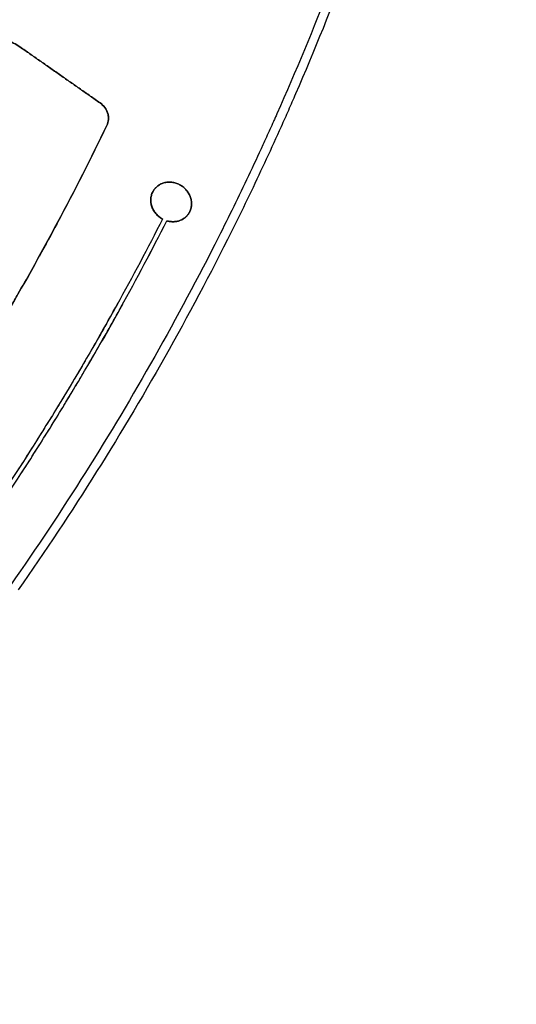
# Model space of a CAD drawing. Header units: millimetres. Extents: x -1267 to 1231, y -1283 to 1250.
# Tile 606 of 656: x -197 to -110, y -419 to -248. Entities that reach past the tile are written whole.
import ezdxf

# ---------------------------------------------------------------- set-up
doc = ezdxf.new("R2010")
doc.units = ezdxf.units.MM
doc.layers.add('Default', color=7, linetype='Continuous', true_color=0x000000)

msp = doc.modelspace()

# ---------------------------------------------------------------- linework, layer by layer
at = {"layer": 'Default'}
msp.add_line((-173.51, -277.29, -421.92), (-173.51, -277.29, -421.37), dxfattribs=at)
for points, knots in [([(-401.13, 407.73, -638.82), (-384.71, 396.24, -638.82), (-368.76, 384.22, -638.14), (-337.85, 359.16, -635.44), (-322.87, 346.1, -633.41), (-308.16, 332.3, -630.69), (-307.94, 332.09, -630.65), (-307.49, 331.67, -630.57), (-306.82, 331.03, -630.44), (-305.26, 329.56, -630.14), (-302.14, 326.59, -629.54), (-299.49, 324.04, -628.99), (-294.22, 318.91, -627.88), (-290.75, 315.46, -627.1), (-280.44, 305.04, -624.65), (-273.73, 297.99, -622.86), (-254.05, 276.5, -617.06), (-241.56, 261.74, -612.59), (-229.63, 246.39, -607.54), (-229.54, 246.27, -607.5), (-229.36, 246.04, -607.43), (-229.09, 245.69, -607.31), (-228.46, 244.87, -607.04), (-227.19, 243.23, -606.5), (-224.68, 239.94, -605.4), (-222.54, 237.1, -604.44), (-218.31, 231.41, -602.5), (-215.54, 227.6, -601.17), (-207.34, 216.07, -597.1), (-202.06, 208.28, -594.27), (-196.91, 200.32, -591.3), (-196.87, 200.26, -591.27), (-196.78, 200.13, -591.22), (-196.66, 199.93, -591.15), (-196.37, 199.48, -590.98), (-195.79, 198.58, -590.64), (-194.63, 196.77, -589.96), (-192.33, 193.14, -588.6), (-190.39, 190.03, -587.41), (-186.57, 183.79, -585.02), (-184.08, 179.62, -583.41), (-176.79, 167.06, -578.49), (-172.18, 158.64, -575.13), (-167.78, 150.08, -571.65), (-167.75, 150.01, -571.62), (-167.68, 149.88, -571.57), (-167.57, 149.67, -571.48), (-167.32, 149.19, -571.29), (-166.83, 148.22, -570.89), (-165.85, 146.28, -570.11), (-163.89, 142.39, -568.52), (-162.25, 139.03, -567.14), (-159, 132.27, -564.35), (-156.35, 126.57, -561.99), (-153.52, 120.22, -559.34), (-152.75, 118.48, -558.62), (-152.25, 117.31, -558.13), (-152, 116.74, -557.89), (-150.75, 113.87, -556.69), (-149.78, 111.57, -555.73), (-146.9, 104.69, -552.85), (-144.15, 97.82, -549.96), (-141.14, 89.84, -546.59), (-139.89, 86.43, -545.14), (-139.38, 85.01, -544.54), (-139.27, 84.72, -544.42), (-139.08, 84.17, -544.19), (-138.78, 83.35, -543.84), (-138.49, 82.53, -543.49), (-136.75, 77.6, -541.41), (-135.26, 73.19, -539.53), (-130.97, 59.86, -533.87), (-128.34, 50.86, -530.05), (-125.91, 41.58, -526.12), (-125.87, 41.44, -526.06), (-125.8, 41.16, -525.95), (-125.69, 40.74, -525.77), (-125.44, 39.76, -525.35), (-124.94, 37.81, -524.53), (-123.95, 33.9, -522.88), (-123.15, 30.55, -521.47), (-121.6, 23.86, -518.65), (-119.66, 14.96, -514.91), (-117.78, 4.98, -510.76), (-116.75, -1.1, -508.24), (-116.48, -2.76, -507.55), (-116.34, -3.59, -507.21), (-116.3, -3.87, -507.1), (-116.21, -4.43, -506.87), (-115.81, -6.95, -505.83), (-115.43, -9.48, -504.78), (-114.46, -16.24, -502.01), (-113.87, -20.78, -500.16), (-113.09, -27.62, -497.38), (-112.85, -29.91, -496.46), (-112.51, -33.36, -495.07), (-112.4, -34.51, -494.61), (-112.19, -36.8, -493.7), (-112.09, -37.94, -493.24), (-111.22, -48.22, -489.14), (-110.71, -57.27, -485.6), (-110.47, -66.3, -482.14), (-110.47, -66.36, -482.11), (-110.47, -66.5, -482.06), (-110.46, -66.7, -481.98), (-110.45, -67.17, -481.8), (-110.43, -68.12, -481.44), (-110.39, -70, -480.72), (-110.33, -73.78, -479.28), (-110.31, -77.01, -478.06), (-110.33, -83.48, -475.64), (-110.4, -87.79, -474.03), (-110.81, -100.73, -469.29), (-111.34, -109.35, -466.22), (-112.12, -118.04, -463.21), (-112.12, -118.11, -463.19), (-112.14, -118.24, -463.14), (-112.15, -118.43, -463.08), (-112.19, -118.88, -462.92), (-112.28, -119.78, -462.61), (-112.45, -121.59, -461.99), (-112.81, -125.2, -460.76), (-113.15, -128.28, -459.71), (-113.88, -134.45, -457.65), (-114.42, -138.55, -456.31), (-116.2, -150.8, -452.35), (-117.62, -158.93, -449.83), (-119.28, -167.13, -447.4), (-119.31, -167.25, -447.36), (-119.36, -167.5, -447.29), (-119.44, -167.88, -447.18), (-119.61, -168.75, -446.92), (-119.98, -170.49, -446.41), (-120.72, -173.97, -445.39), (-121.39, -176.94, -444.54), (-122.76, -182.89, -442.85), (-123.73, -186.85, -441.76), (-126.79, -198.68, -438.58), (-129.05, -206.52, -436.58), (-136.45, -229.93, -430.99), (-142.22, -245.35, -427.8), (-149.23, -261.51, -425.04), (-149.64, -262.46, -424.88), (-150.48, -264.37, -424.56), (-151.75, -267.21, -424.09), (-154.76, -273.82, -423.06), (-157.45, -279.43, -422.26), (-162.96, -290.57, -420.78), (-166.82, -297.9, -419.95), (-178.93, -319.56, -417.96), (-187.72, -333.57, -417.28), (-197.2, -347.1, -417.28)], [-580.887092, -580.887092, -580.887092, -580.887092, -544.581648, -544.581648, -508.276205, -508.276205, -507.708933, -507.708933, -507.14166, -506.007115, -503.738025, -499.199844, -499.199844, -490.123484, -490.123484, -471.970762, -471.970762, -435.665319, -435.665319, -435.381682, -435.381682, -435.098046, -434.530774, -433.396229, -431.127138, -426.588958, -426.588958, -417.512597, -417.512597, -399.359876, -399.359876, -399.218057, -399.218057, -399.076239, -398.792603, -398.22533, -397.090785, -394.821695, -390.283515, -390.283515, -381.207154, -381.207154, -363.054432, -363.054432, -362.912614, -362.912614, -362.770796, -362.48716, -361.919887, -360.785342, -358.516252, -353.978071, -353.978071, -344.901711, -342.63262, -341.498075, -341.498075, -340.36353, -340.36353, -335.82535, -335.82535, -326.748989, -322.210809, -319.941718, -319.941718, -319.374446, -319.374446, -318.807173, -317.672628, -317.672628, -308.596267, -308.596267, -290.443546, -290.443546, -290.15991, -290.15991, -289.876273, -289.309001, -288.174456, -285.905365, -281.367185, -281.367185, -272.290824, -263.214463, -260.945373, -259.810828, -259.810828, -259.243556, -259.243556, -258.676283, -254.138103, -254.138103, -245.061742, -245.061742, -240.523561, -240.523561, -238.254471, -238.254471, -235.985381, -235.985381, -217.832659, -217.832659, -217.690841, -217.690841, -217.549023, -217.265387, -216.698114, -215.563569, -213.294479, -208.756299, -208.756299, -199.679938, -199.679938, -181.527216, -181.527216, -181.385398, -181.385398, -181.24358, -180.959944, -180.392671, -179.258126, -176.989036, -172.450855, -172.450855, -163.374495, -163.374495, -145.221773, -145.221773, -144.938137, -144.938137, -144.6545, -144.087228, -142.952683, -140.683593, -136.145412, -136.145412, -127.069051, -127.069051, -108.91633, -108.91633, -72.610886, -72.610886, -70.341796, -70.341796, -68.072706, -63.534526, -54.458165, -54.458165, -36.305443, -36.305443, 0, 0, 0, 0]), ([(-401.89, 406.64, -638.27), (-368.12, 382.99, -638.27), (-336.5, 357.26, -635.37), (-307.13, 329.47, -629.79), (-307.07, 329.41, -629.78), (-306.95, 329.3, -629.76), (-306.78, 329.14, -629.72), (-306.37, 328.75, -629.65), (-305.55, 327.97, -629.49), (-303.91, 326.41, -629.17), (-300.66, 323.29, -628.52), (-294.22, 317.02, -627.16), (-288.82, 311.6, -625.91), (-278.14, 300.68, -623.28), (-271.23, 293.32, -621.37), (-251.06, 270.95, -615.2), (-238.4, 255.69, -610.5), (-226.5, 240.02, -605.25), (-226.45, 239.95, -605.23), (-226.35, 239.83, -605.19), (-226.21, 239.64, -605.12), (-225.88, 239.2, -604.98), (-225.21, 238.32, -604.68), (-223.88, 236.55, -604.08), (-221.24, 233.02, -602.88), (-219.01, 229.98, -601.84), (-214.6, 223.89, -599.72), (-211.72, 219.81, -598.28), (-203.25, 207.53, -593.87), (-197.84, 199.29, -590.82), (-182.34, 174.35, -581.36), (-172.95, 157.47, -574.64), (-164.45, 140.2, -567.58), (-164.38, 140.06, -567.53), (-164.25, 139.79, -567.41), (-164.05, 139.38, -567.25), (-163.58, 138.43, -566.86), (-162.65, 136.52, -566.08), (-160.82, 132.71, -564.51), (-159.29, 129.44, -563.16), (-156.27, 122.88, -560.45), (-154.33, 118.5, -558.62), (-148.68, 105.32, -553.12), (-145.17, 96.49, -549.4), (-135.42, 69.86, -538.16), (-129.96, 51.93, -530.54), (-125.5, 33.68, -522.86), (-125.47, 33.54, -522.81), (-125.4, 33.26, -522.69), (-125.3, 32.85, -522.51), (-125.06, 31.87, -522.1), (-124.6, 29.93, -521.28), (-123.69, 26.03, -519.65), (-122.95, 22.7, -518.25), (-121.51, 16.04, -515.46), (-120.62, 11.6, -513.61), (-118.15, -1.69, -508.09), (-116.76, -10.53, -504.45), (-113.37, -37.01, -493.69), (-112.15, -54.6, -486.74), (-111.94, -72.27, -480.04), (-111.93, -72.4, -479.99), (-111.93, -72.67, -479.89), (-111.93, -73.07, -479.73), (-111.92, -74.01, -479.38), (-111.91, -75.88, -478.67), (-111.9, -79.62, -477.27), (-111.93, -82.81, -476.08), (-112.03, -89.19, -473.71), (-112.15, -93.42, -472.16), (-112.71, -106.08, -467.59), (-113.32, -114.46, -464.65), (-115.84, -139.41, -456.16), (-118.44, -155.8, -450.95), (-121.96, -172.12, -446.22), (-121.98, -172.24, -446.18), (-122.04, -172.49, -446.11), (-122.12, -172.86, -446), (-122.3, -173.73, -445.75), (-122.69, -175.46, -445.26), (-123.47, -178.93, -444.27), (-124.17, -181.88, -443.44), (-125.6, -187.78, -441.81), (-126.61, -191.7, -440.76), (-129.79, -203.4, -437.69), (-132.11, -211.13, -435.78), (-139.65, -234.12, -430.46), (-145.47, -249.19, -427.46), (-152.11, -264.12, -425.01), (-152.16, -264.23, -424.99), (-152.26, -264.46, -424.95), (-152.41, -264.8, -424.9), (-152.77, -265.59, -424.77), (-153.48, -267.18, -424.52), (-154.92, -270.35, -424.02), (-156.18, -273.05, -423.61), (-158.72, -278.43, -422.83), (-160.46, -281.98, -422.34), (-165.79, -292.58, -420.99), (-169.51, -299.53, -420.24), (-181.12, -320.08, -418.44), (-189.5, -333.35, -417.84), (-198.49, -346.2, -417.84)], [-579.397459, -579.397459, -579.397459, -579.397459, -506.972776, -506.972776, -506.831322, -506.831322, -506.689867, -506.406958, -505.841141, -504.709505, -502.446234, -497.919691, -488.866606, -488.866606, -470.760435, -470.760435, -434.548094, -434.548094, -434.406639, -434.406639, -434.265185, -433.982276, -433.416458, -432.284823, -430.021551, -425.495009, -425.495009, -416.441923, -416.441923, -398.335753, -398.335753, -362.123412, -362.123412, -361.840503, -361.840503, -361.557594, -360.991776, -359.86014, -357.596869, -353.070326, -353.070326, -344.017241, -344.017241, -325.91107, -325.91107, -289.698729, -289.698729, -289.41582, -289.41582, -289.132911, -288.567094, -287.435458, -285.172187, -280.645644, -280.645644, -271.592559, -271.592559, -253.486388, -253.486388, -217.274047, -217.274047, -216.991138, -216.991138, -216.708229, -216.142411, -215.010776, -212.747504, -208.220962, -208.220962, -199.167876, -199.167876, -181.061706, -181.061706, -144.849365, -144.849365, -144.566456, -144.566456, -144.283547, -143.717729, -142.586093, -140.322822, -135.796279, -135.796279, -126.743194, -126.743194, -108.637023, -108.637023, -72.424682, -72.424682, -72.141773, -72.141773, -71.858864, -71.293047, -70.161411, -67.89814, -63.371597, -63.371597, -54.318512, -54.318512, -36.212341, -36.212341, 0, 0, 0, 0]), ([(-211.94, -254.45, -420.99), (-211.56, -253.9, -421.07), (-210.91, -253.16, -421.18), (-210.03, -252.41, -421.3), (-209.55, -252.07, -421.37), (-209.34, -251.94, -421.39), (-209.2, -251.85, -421.41), (-209.13, -251.8, -421.42), (-208.77, -251.59, -421.46), (-208.33, -251.35, -421.52), (-207.87, -251.14, -421.57), (-207.56, -251.01, -421.6), (-207.4, -250.95, -421.62), (-206.92, -250.78, -421.67), (-206.44, -250.63, -421.71), (-205.87, -250.5, -421.77), (-205.58, -250.45, -421.79), (-205.46, -250.43, -421.8), (-205.38, -250.41, -421.81), (-205.34, -250.41, -421.81), (-204.6, -250.29, -421.88), (-203.9, -250.25, -421.93), (-202.85, -250.28, -422), (-202.32, -250.33, -422.03), (-201.71, -250.42, -422.07), (-201.4, -250.48, -422.08), (-201.26, -250.5, -422.09), (-201.17, -250.52, -422.09), (-201.13, -250.53, -422.1), (-200.71, -250.62, -422.12), (-200.14, -250.78, -422.14), (-199.5, -251, -422.17), (-199.18, -251.13, -422.18), (-199.02, -251.19, -422.18), (-198.95, -251.22, -422.18), (-198.9, -251.24, -422.18), (-198.88, -251.25, -422.18), (-198.08, -251.6, -422.21), (-197.34, -252.01, -422.22), (-196.64, -252.5, -422.22)], [0, 0, 0, 0, 1.379844, 2.069767, 2.414728, 2.587208, 2.587208, 2.759689, 2.759689, 3.449611, 3.794572, 3.794572, 4.139533, 4.139533, 4.829456, 5.174417, 5.346897, 5.433137, 5.433137, 5.519378, 5.519378, 6.899222, 6.899222, 7.589144, 7.934106, 8.106586, 8.192826, 8.192826, 8.279067, 8.279067, 8.968989, 9.31395, 9.486431, 9.572671, 9.615791, 9.615791, 9.658911, 9.658911, 11.038756, 11.038756, 11.038756, 11.038756]), ([(-196.64, -252.5, -422.78), (-196.99, -252.25, -422.78), (-197.53, -251.92, -422.77), (-198.19, -251.57, -422.76), (-198.52, -251.41, -422.75), (-198.69, -251.33, -422.75), (-198.76, -251.3, -422.75), (-198.81, -251.28, -422.74), (-198.84, -251.27, -422.74), (-199.23, -251.1, -422.73), (-199.78, -250.89, -422.71), (-200.43, -250.7, -422.69), (-200.76, -250.61, -422.67), (-200.91, -250.58, -422.66), (-201, -250.56, -422.66), (-201.05, -250.55, -422.66), (-201.81, -250.38, -422.62), (-202.52, -250.29, -422.58), (-203.57, -250.26, -422.51), (-204.09, -250.27, -422.47), (-204.7, -250.32, -422.42), (-205.01, -250.36, -422.4), (-205.14, -250.38, -422.39), (-205.22, -250.39, -422.38), (-205.27, -250.39, -422.38), (-205.64, -250.45, -422.34), (-206.13, -250.55, -422.3), (-206.62, -250.69, -422.25), (-206.94, -250.79, -422.22), (-207.09, -250.84, -422.21), (-207.58, -251.02, -422.16), (-208.04, -251.21, -422.11), (-208.49, -251.44, -422.05), (-208.78, -251.59, -422.02), (-208.92, -251.68, -422), (-210.22, -252.46, -421.84), (-211.18, -253.36, -421.7), (-211.94, -254.45, -421.55)], [0, 0, 0, 0, 0.690525, 1.035787, 1.208419, 1.294734, 1.337892, 1.337892, 1.38105, 1.38105, 2.071575, 2.416837, 2.589469, 2.675784, 2.675784, 2.7621, 2.7621, 4.14315, 4.14315, 4.833675, 5.178937, 5.351568, 5.437884, 5.437884, 5.5242, 5.5242, 6.214725, 6.559987, 6.559987, 6.905249, 6.905249, 7.595774, 7.941037, 7.941037, 8.286299, 8.286299, 11.048399, 11.048399, 11.048399, 11.048399]), ([(-181.71, -266.04, -422.46), (-181.56, -265.72, -422.5), (-181.47, -265.38, -422.54), (-181.42, -264.65, -422.62), (-181.46, -264.29, -422.66), (-181.69, -263.56, -422.71), (-181.86, -263.22, -422.74), (-182.31, -262.61, -422.77), (-182.59, -262.34, -422.78), (-182.9, -262.12, -422.78)], [0, 0, 0, 0, 0.717794, 0.717794, 1.435588, 1.435588, 2.153383, 2.153383, 2.871177, 2.871177, 2.871177, 2.871177]), ([(-182.9, -262.12, -422.22), (-182.59, -262.34, -422.22), (-182.31, -262.61, -422.21), (-181.86, -263.22, -422.18), (-181.69, -263.56, -422.16), (-181.46, -264.29, -422.1), (-181.42, -264.65, -422.06), (-181.47, -265.38, -421.99), (-181.56, -265.72, -421.95), (-181.71, -266.04, -421.9)], [0, 0, 0, 0, 0.717803, 0.717803, 1.435605, 1.435605, 2.153408, 2.153408, 2.87121, 2.87121, 2.87121, 2.87121]), ([(-181.71, -266.04, -422.46), (-187.23, -277.47, -420.93), (-193.2, -288.66, -419.77), (-199.72, -299.77, -418.98), (-199.81, -299.93, -418.97), (-200.01, -300.27, -418.94), (-200.31, -300.78, -418.91), (-201.01, -301.96, -418.83), (-202.42, -304.31, -418.68), (-205.26, -309, -418.4), (-207.76, -312.98, -418.22), (-212.84, -320.89, -417.93), (-216.32, -326.08, -417.84), (-219.91, -331.2, -417.84)], [-51.090274, -51.090274, -51.090274, -51.090274, -25.545137, -25.545137, -25.145994, -25.145994, -24.746852, -23.948566, -22.351995, -19.158853, -12.772569, -12.772569, 0, 0, 0, 0]), ([(-219.91, -331.2, -417.28), (-212.73, -320.96, -417.28), (-205.97, -310.42, -417.67), (-199.52, -299.43, -418.45), (-199.42, -299.25, -418.46), (-199.22, -298.91, -418.49), (-198.92, -298.4, -418.52), (-198.22, -297.2, -418.61), (-196.83, -294.8, -418.8), (-194.1, -289.97, -419.2), (-191.82, -285.8, -419.6), (-187.34, -277.41, -420.46), (-184.47, -271.76, -421.14), (-181.71, -266.04, -421.9)], [-51.090071, -51.090071, -51.090071, -51.090071, -25.545036, -25.545036, -25.145894, -25.145894, -24.746753, -23.948471, -22.351906, -19.158777, -12.772518, -12.772518, 0, 0, 0, 0]), ([(-167.5, -281.5, -421.93), (-167.38, -281.31, -421.95), (-167.27, -281.12, -421.98), (-167.1, -280.71, -422.03), (-167.04, -280.5, -422.05), (-166.96, -280.07, -422.1), (-166.94, -279.85, -422.12), (-166.95, -279.4, -422.16), (-166.98, -279.17, -422.18), (-167.08, -278.72, -422.22), (-167.15, -278.5, -422.24), (-167.34, -278.08, -422.26), (-167.45, -277.87, -422.28), (-167.72, -277.49, -422.3), (-167.87, -277.3, -422.3), (-168.21, -276.96, -422.31), (-168.39, -276.8, -422.32), (-168.78, -276.53, -422.32), (-168.98, -276.41, -422.32), (-169.41, -276.21, -422.31), (-169.64, -276.13, -422.3), (-170.09, -276.01, -422.28), (-170.32, -275.97, -422.27), (-170.79, -275.94, -422.24), (-171.04, -275.94, -422.22), (-171.73, -276.03, -422.16), (-172.17, -276.17, -422.12), (-172.93, -276.62, -422.03), (-173.26, -276.93, -421.97), (-173.51, -277.29, -421.92)], [0, 0, 0, 0, 0.4443, 0.4443, 0.8886, 0.8886, 1.332899, 1.332899, 1.777199, 1.777199, 2.221499, 2.221499, 2.665799, 2.665799, 3.110098, 3.110098, 3.554398, 3.554398, 3.998698, 3.998698, 4.442998, 4.442998, 4.887298, 4.887298, 5.331597, 5.331597, 6.220197, 6.220197, 7.108786, 7.108786, 7.108786, 7.108786]), ([(-173.51, -277.29, -421.37), (-173.26, -276.93, -421.42), (-172.93, -276.62, -421.47), (-172.36, -276.29, -421.54), (-172.15, -276.19, -421.56), (-171.72, -276.05, -421.61), (-171.5, -276, -421.63), (-171.04, -275.94, -421.66), (-170.79, -275.94, -421.68), (-170.32, -275.97, -421.71), (-170.09, -276.01, -421.72), (-169.64, -276.13, -421.74), (-169.41, -276.21, -421.75), (-168.98, -276.41, -421.76), (-168.78, -276.53, -421.76), (-168.39, -276.8, -421.76), (-168.21, -276.96, -421.76), (-167.87, -277.3, -421.75), (-167.72, -277.49, -421.74), (-167.45, -277.87, -421.72), (-167.34, -278.08, -421.71), (-167.15, -278.5, -421.68), (-167.08, -278.72, -421.66), (-166.98, -279.17, -421.63), (-166.95, -279.4, -421.61), (-166.94, -279.85, -421.56), (-166.96, -280.07, -421.54), (-167.04, -280.5, -421.49), (-167.1, -280.72, -421.47), (-167.27, -281.12, -421.42), (-167.38, -281.31, -421.39), (-167.5, -281.5, -421.37)], [0, 0, 0, 0, 0.8881, 0.8881, 1.33215, 1.33215, 1.7762, 1.7762, 2.22025, 2.22025, 2.6643, 2.6643, 3.10835, 3.10835, 3.5524, 3.5524, 3.996451, 3.996451, 4.440501, 4.440501, 4.884551, 4.884551, 5.328601, 5.328601, 5.772651, 5.772651, 6.216701, 6.216701, 6.660751, 6.660751, 7.104801, 7.104801, 7.104801, 7.104801]), ([(-173.51, -277.29, -421.92), (-173.65, -277.48, -421.9), (-173.76, -277.69, -421.87), (-173.94, -278.14, -421.82), (-174, -278.37, -421.79), (-174.07, -278.85, -421.74), (-174.08, -279.1, -421.72), (-174.04, -279.59, -421.68), (-173.99, -279.83, -421.66), (-173.85, -280.31, -421.62), (-173.75, -280.55, -421.61), (-173.51, -281, -421.58), (-173.37, -281.21, -421.57), (-173.04, -281.6, -421.56), (-172.85, -281.79, -421.55), (-172.45, -282.11, -421.55), (-172.24, -282.25, -421.55), (-172.01, -282.38, -421.55)], [0, 0, 0, 0, 0.480692, 0.480692, 0.961383, 0.961383, 1.442075, 1.442075, 1.922766, 1.922766, 2.403458, 2.403458, 2.884149, 2.884149, 3.364841, 3.364841, 3.845532, 3.845532, 3.845532, 3.845532]), ([(-172.01, -282.38, -421), (-172.24, -282.25, -420.99), (-172.45, -282.11, -420.99), (-172.85, -281.79, -421), (-173.04, -281.6, -421), (-173.37, -281.21, -421.02), (-173.51, -281, -421.03), (-173.75, -280.55, -421.05), (-173.85, -280.31, -421.07), (-173.99, -279.83, -421.1), (-174.04, -279.59, -421.12), (-174.08, -279.1, -421.16), (-174.07, -278.85, -421.19), (-174, -278.37, -421.23), (-173.94, -278.14, -421.26), (-173.76, -277.69, -421.31), (-173.65, -277.48, -421.34), (-173.51, -277.29, -421.37)], [0, 0, 0, 0, 0.48069, 0.48069, 0.961381, 0.961381, 1.442071, 1.442071, 1.922762, 1.922762, 2.403452, 2.403452, 2.884143, 2.884143, 3.364833, 3.364833, 3.845523, 3.845523, 3.845523, 3.845523]), ([(-171.26, -282.69, -421.57), (-170.9, -282.79, -421.59), (-170.54, -282.84, -421.6), (-170, -282.84, -421.64), (-169.82, -282.83, -421.65), (-169.47, -282.77, -421.68), (-169.3, -282.73, -421.69), (-168.81, -282.58, -421.74), (-168.49, -282.42, -421.77), (-168.08, -282.12, -421.83), (-167.95, -282.01, -421.85), (-167.71, -281.77, -421.88), (-167.6, -281.63, -421.9), (-167.5, -281.5, -421.93)], [0, 0, 0, 0, 0.687757, 0.687757, 1.031636, 1.031636, 1.375515, 1.375515, 2.063272, 2.063272, 2.407151, 2.407151, 2.751029, 2.751029, 2.751029, 2.751029]), ([(-167.5, -281.5, -421.37), (-167.6, -281.64, -421.35), (-167.72, -281.77, -421.33), (-167.95, -282.01, -421.29), (-168.08, -282.12, -421.27), (-168.5, -282.42, -421.22), (-168.81, -282.58, -421.18), (-169.3, -282.73, -421.14), (-169.47, -282.77, -421.12), (-169.82, -282.83, -421.09), (-170, -282.84, -421.08), (-170.54, -282.84, -421.05), (-170.9, -282.79, -421.03), (-171.26, -282.69, -421.02)], [0, 0, 0, 0, 0.343824, 0.343824, 0.687649, 0.687649, 1.375297, 1.375297, 1.719121, 1.719121, 2.062946, 2.062946, 2.750594, 2.750594, 2.750594, 2.750594]), ([(-172.01, -282.38, -421.55), (-174.58, -287.44, -420.94), (-177.25, -292.45, -420.39), (-181.37, -299.89, -419.7), (-183.46, -303.59, -419.38), (-185.96, -307.88, -419.05), (-187.22, -310.01, -418.9), (-187.76, -310.93, -418.84), (-188.13, -311.54, -418.8), (-188.31, -311.84, -418.78), (-194.28, -321.77, -418.15), (-200.39, -331.19, -417.84), (-206.82, -340.37, -417.84)], [0, 0, 0, 0, 11.431528, 11.431528, 17.147292, 20.005174, 21.434115, 22.148585, 22.148585, 22.863056, 22.863056, 45.726112, 45.726112, 45.726112, 45.726112]), ([(-172.01, -282.38, -421), (-177.16, -292.5, -419.76), (-182.66, -302.43, -418.83), (-188.67, -312.45, -418.19), (-188.85, -312.74, -418.17), (-189.22, -313.35, -418.13), (-189.76, -314.25, -418.08), (-191.04, -316.34, -417.96), (-193.63, -320.52, -417.74), (-195.89, -324.07, -417.59), (-200.47, -331.13, -417.36), (-203.6, -335.78, -417.28), (-206.82, -340.37, -417.28)], [-45.726026, -45.726026, -45.726026, -45.726026, -22.863013, -22.863013, -22.148544, -22.148544, -21.434075, -20.005136, -17.14726, -11.431506, -11.431506, 0, 0, 0, 0]), ([(-206.15, -340.84, -417.84), (-202.93, -336.23, -417.84), (-199.78, -331.57, -417.91), (-195.19, -324.5, -418.15), (-192.92, -320.94, -418.29), (-190.33, -316.75, -418.51), (-189.05, -314.64, -418.64), (-188.5, -313.74, -418.69), (-188.14, -313.14, -418.73), (-187.96, -312.84, -418.75), (-181.93, -302.79, -419.39), (-176.42, -292.84, -420.33), (-171.26, -282.69, -421.57)], [0, 0, 0, 0, 11.462145, 11.462145, 17.193218, 20.058754, 21.491523, 22.207907, 22.207907, 22.924291, 22.924291, 45.848582, 45.848582, 45.848582, 45.848582]), ([(-206.15, -340.84, -417.28), (-199.7, -331.63, -417.28), (-193.58, -322.19, -417.59), (-187.6, -312.23, -418.23), (-187.41, -311.93, -418.25), (-187.05, -311.32, -418.29), (-186.5, -310.4, -418.36), (-185.24, -308.26, -418.51), (-182.73, -303.96, -418.83), (-180.63, -300.25, -419.15), (-176.5, -292.79, -419.85), (-173.84, -287.76, -420.4), (-171.26, -282.69, -421.02)], [-45.848438, -45.848438, -45.848438, -45.848438, -22.924219, -22.924219, -22.207837, -22.207837, -21.491455, -20.058692, -17.193164, -11.46211, -11.46211, 0, 0, 0, 0])]:
    msp.add_open_spline(points, degree=3, knots=knots, dxfattribs=at)
for points, degree in [([(-671.85, -542.3, -577.92), (-423.98, -188.31, -577.92), (-176.12, 165.68, -577.92)], 2), ([(-671.14, -540.93, -577.4), (-424.15, -188.19, -577.4), (-177.16, 164.54, -577.4)], 2), ([(-430.6, -524.37, -481.81), (-270.53, -295.76, -481.81), (-110.45, -67.15, -481.81)], 2), ([(-429.55, -522.35, -481.35), (-270.77, -295.59, -481.35), (-111.99, -68.82, -481.35)], 2), ([(-196.64, -252.5, -422.78), (-196.64, -252.5, -422.5), (-196.64, -252.5, -422.22)], 2), ([(-182.9, -262.12, -422.78), (-189.77, -257.31, -422.78), (-196.64, -252.5, -422.78)], 2), ([(-196.64, -252.5, -422.22), (-189.77, -257.31, -422.22), (-182.9, -262.12, -422.22)], 2), ([(-196.64, -252.5, -422.5), (-189.77, -257.31, -422.5), (-182.9, -262.12, -422.5)], 2), ([(-189.77, -257.31, -422.22), (-189.77, -257.31, -422.5), (-189.77, -257.31, -422.78)], 2), ([(-182.9, -262.12, -422.78), (-182.9, -262.12, -422.5), (-182.9, -262.12, -422.22)], 2), ([(-181.71, -266.04, -421.9), (-181.71, -266.04, -422.18), (-181.71, -266.04, -422.46)], 2), ([(-173.51, -277.29, -421.92), (-173.51, -277.29, -421.92), (-173.51, -277.29, -421.92), (-173.51, -277.29, -421.92)], 3), ([(-173.51, -277.29, -421.92), (-173.51, -277.29, -421.65), (-173.51, -277.29, -421.37)], 2), ([(-168.59, -276.66, -422.32), (-168.59, -276.66, -422.04), (-168.59, -276.66, -421.76)], 2), ([(-167.5, -281.5, -421.37), (-167.5, -281.5, -421.65), (-167.5, -281.5, -421.93)], 2), ([(-167.5, -281.5, -421.68), (-167.5, -281.5, -421.52), (-167.5, -281.5, -421.37)], 2), ([(-167.5, -281.5, -421.93), (-167.5, -281.5, -421.8), (-167.5, -281.5, -421.68)], 2), ([(-190.4, -283.14, -419.87), (-191.42, -285.05, -419.87), (-192.45, -286.94, -419.87), (-193.49, -288.83, -419.87)], 3), ([(-172.42, -282.12, -421.55), (-172.42, -282.12, -421.27), (-172.42, -282.12, -420.99)], 2), ([(-172.01, -282.38, -421.55), (-172.01, -282.38, -421.27), (-172.01, -282.38, -421)], 2), ([(-171.26, -282.69, -421.02), (-171.26, -282.69, -421.29), (-171.26, -282.69, -421.57)], 2), ([(-183.26, -303.22, -419.42), (-182.07, -301.14, -419.42), (-180.9, -299.05, -419.42), (-179.74, -296.95, -419.42)], 3), ([(-179.01, -297.31, -419.43), (-180.16, -299.41, -419.43), (-181.34, -301.49, -419.43), (-182.52, -303.57, -419.43)], 3), ([(-188.41, -312.01, -418.77), (-188.41, -312.01, -418.5), (-188.41, -312.01, -418.22)], 2), ([(-187.7, -312.4, -418.78), (-187.7, -312.4, -418.5), (-187.7, -312.4, -418.22)], 2)]:
    msp.add_open_spline(points, degree=degree, dxfattribs=at)
for points, weights in [([(-181.71, -266.04, -422.34), (-180.6, -263.73, -422.34), (-182.9, -262.12, -422.34)], [0.94684410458, 0.736668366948, 1]), ([(-173.51, -277.29, -421.84), (-173.51, -277.29, -421.84), (-173.51, -277.29, -421.84)], [1, 0.999999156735, 0.999998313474]), ([(-171.26, -282.69, -421.47), (-168.83, -283.4, -421.47), (-167.5, -281.5, -421.47)], [0.894302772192, 0.776307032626, 0.99998505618])]:
    msp.add_rational_spline(points, weights, degree=2, dxfattribs=at)
for points, weights, knots in [([(-167.5, -281.5, -421.84), (-165.59, -278.76, -421.84), (-168.59, -276.66, -421.84), (-171.6, -274.56, -421.84), (-173.51, -277.29, -421.84)], [0.999988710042, 0.707112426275, 1, 0.707106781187, 1], [3.141623, 3.141623, 3.141623, 4.712389, 4.712389, 6.283185, 6.283185, 6.283185]), ([(-173.51, -277.29, -421.46), (-175.43, -280.02, -421.46), (-172.42, -282.12, -421.46), (-172.22, -282.26, -421.46), (-172.01, -282.38, -421.46)], [0.9999993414, 0.707107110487, 1, 0.973551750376, 0.951880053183], [0.000002, 0.000002, 0.000002, 1.570796, 1.570796, 1.712639, 1.712639, 1.712639])]:
    msp.add_rational_spline(points, weights, degree=2, knots=knots, dxfattribs=at)

doc.saveas('drawing.dxf')
